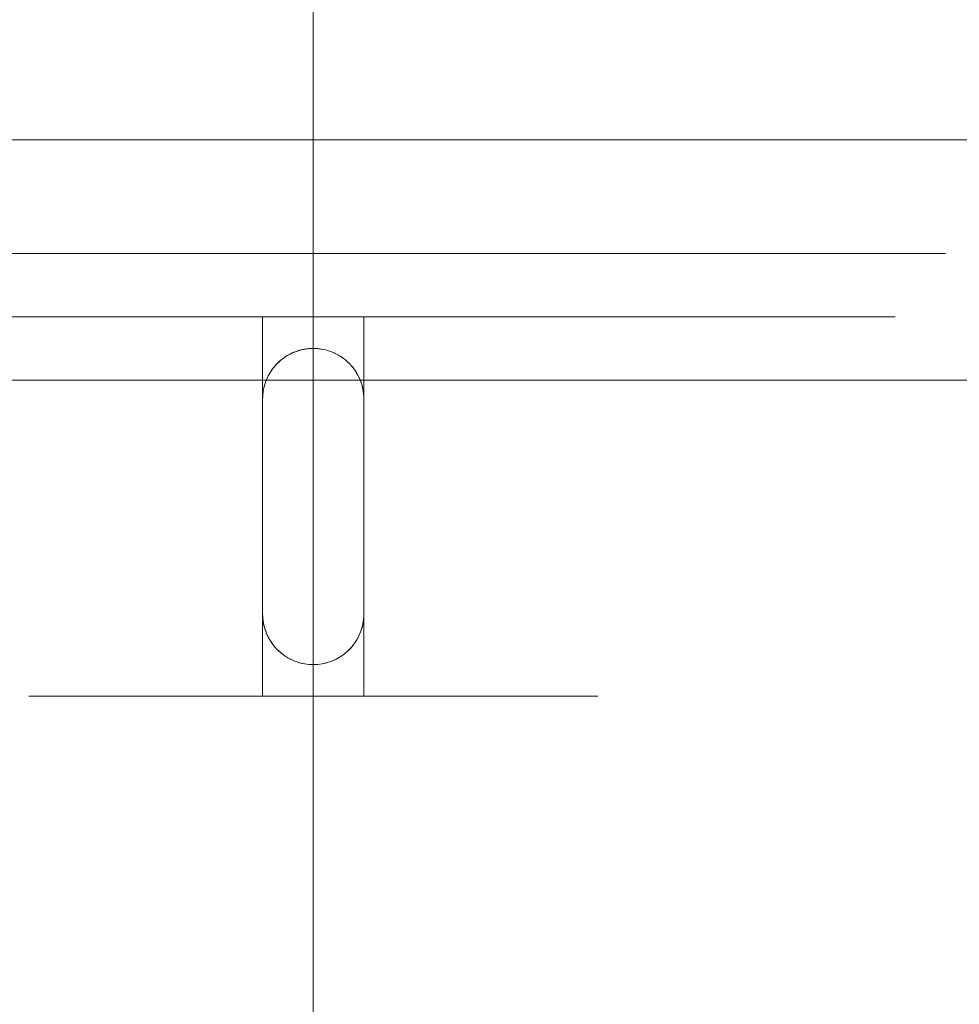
# Model space of a CAD drawing. Header units: millimetres. Extents: x -2233 to 61924, y -68080 to 6847.
# Tile 657 of 1056: x 26727 to 26801, y -17829 to -17752. Entities that reach past the tile are written whole.
import ezdxf

# ---------------------------------------------------------------- set-up
doc = ezdxf.new("R2010")
doc.units = ezdxf.units.MM
doc.layers.add('COTAS_P', color=1, linetype='Continuous', lineweight=0)
doc.layers.add('superior_C05', color=7, linetype='Continuous', lineweight=0)
doc.dimstyles.new('R19_100', dxfattribs={"dimtxt": 250, "dimasz": 150, "dimexe": 150, "dimexo": 80, "dimgap": 100, "dimtad": 1, "dimtih": 1, "dimtoh": 1, "dimdsep": 46, "dimcen": 0.09, "dimadec": 0, "dimazin": 0, "dimtfac": 1, "dimtdec": 4, "dimtofl": 0, "dimtmove": 0, "dimatfit": 3, "dimfxl": 1, "dimtolj": 1, "dimtzin": 0, "dimarcsym": 0})

# ---------------------------------------------------------------- blocks, each defined once
blk = doc.blocks.new('DIM_R28_34')
at = {"layer": 'COTAS_P'}
for p, q in [((24250.067, -17080), (24400.067, -17035)), ((26750.067, -17080), (26600.067, -17035)), ((24250.067, -17980), (24250.067, -17080)), ((24250.067, -17080), (26750.067, -17080)), ((24250.067, -17080), (24400.067, -17125)), ((26750.067, -17080), (26600.067, -17125)), ((26750.067, -17980), (26750.067, -17080))]:
    blk.add_line(p, q, dxfattribs=at)
blk.add_text('2500 P', height=250, dxfattribs=at).set_placement((25500.067, -16980))
blk = doc.blocks.new('DIM_R28_47')
at = {"layer": 'COTAS_P'}
for p, q in [((26095.067, -17655), (26050.067, -17805)), ((26795.067, -17655), (26095.067, -17655)), ((26095.067, -18305), (26095.067, -17655)), ((26095.067, -17655), (26140.067, -17805)), ((26095.067, -18305), (26050.067, -18155)), ((26095.067, -18305), (26140.067, -18155)), ((26795.067, -18305), (26095.067, -18305))]:
    blk.add_line(p, q, dxfattribs=at)
blk.add_text('650 P', height=250, rotation=90, dxfattribs=at).set_placement((25995.067, -17980))

msp = doc.modelspace()

# ---------------------------------------------------------------- linework, layer by layer
at = {"layer": 'superior_C05'}
for p, q in [((26660.067, -17761), (26840.067, -17761)), ((26728.049, -17770), (26726.061, -17770)), ((26728.373, -17770), (26726.155, -17770)), ((26730.091, -17770), (26728.049, -17770)), ((26730.646, -17770), (26728.373, -17770)), ((26732.184, -17770), (26730.091, -17770)), ((26732.966, -17770), (26730.646, -17770)), ((26734.321, -17770), (26732.184, -17770)), ((26735.33, -17770), (26732.966, -17770)), ((26736.497, -17770), (26734.321, -17770)), ((26737.73, -17770), (26735.33, -17770)), ((26738.707, -17770), (26736.497, -17770)), ((26740.16, -17770), (26737.73, -17770)), ((26740.945, -17770), (26738.707, -17770)), ((26742.615, -17770), (26740.16, -17770)), ((26743.206, -17770), (26740.945, -17770)), ((26745.089, -17770), (26742.615, -17770)), ((26745.483, -17770), (26743.206, -17770)), ((26747.575, -17770), (26745.089, -17770)), ((26747.773, -17770), (26745.483, -17770)), ((26750.067, -17770), (26747.575, -17770)), ((26750.067, -17770), (26747.773, -17770)), ((26750.067, -17770), (26752.56, -17770)), ((26752.362, -17770), (26750.067, -17770)), ((26754.652, -17770), (26752.362, -17770)), ((26752.56, -17770), (26755.046, -17770)), ((26756.929, -17770), (26754.652, -17770)), ((26755.046, -17770), (26757.52, -17770)), ((26759.19, -17770), (26756.929, -17770)), ((26757.52, -17770), (26759.975, -17770)), ((26761.428, -17770), (26759.19, -17770)), ((26759.975, -17770), (26762.405, -17770)), ((26763.638, -17770), (26761.428, -17770)), ((26762.405, -17770), (26764.805, -17770)), ((26765.814, -17770), (26763.638, -17770)), ((26764.805, -17770), (26767.168, -17770)), ((26767.951, -17770), (26765.814, -17770)), ((26767.168, -17770), (26769.489, -17770)), ((26770.043, -17770), (26767.951, -17770)), ((26769.489, -17770), (26771.762, -17770)), ((26772.086, -17770), (26770.043, -17770)), ((26771.762, -17770), (26773.98, -17770)), ((26774.074, -17770), (26772.086, -17770)), ((26773.98, -17770), (26776.139, -17770)), ((26776.003, -17770), (26774.074, -17770)), ((26777.867, -17770), (26776.003, -17770)), ((26776.139, -17770), (26778.233, -17770)), ((26779.661, -17770), (26777.867, -17770)), ((26778.233, -17770), (26780.258, -17770)), ((26781.383, -17770), (26779.661, -17770)), ((26780.258, -17770), (26782.207, -17770)), ((26783.026, -17770), (26781.383, -17770)), ((26782.207, -17770), (26784.076, -17770)), ((26784.587, -17770), (26783.026, -17770)), ((26784.076, -17770), (26785.861, -17770)), ((26786.063, -17770), (26784.587, -17770)), ((26785.861, -17770), (26787.557, -17770)), ((26787.449, -17770), (26786.063, -17770)), ((26788.742, -17770), (26787.449, -17770)), ((26787.557, -17770), (26789.159, -17770)), ((26789.939, -17770), (26788.742, -17770)), ((26789.159, -17770), (26790.664, -17770)), ((26791.037, -17770), (26789.939, -17770)), ((26790.664, -17770), (26792.069, -17770)), ((26792.033, -17770), (26791.037, -17770)), ((26792.925, -17770), (26792.033, -17770)), ((26792.069, -17770), (26793.369, -17770)), ((26793.71, -17770), (26792.925, -17770)), ((26793.369, -17770), (26794.561, -17770)), ((26794.387, -17770), (26793.71, -17770)), ((26794.953, -17770), (26794.387, -17770)), ((26794.561, -17770), (26795.643, -17770)), ((26795.408, -17770), (26794.953, -17770)), ((26795.75, -17770), (26795.408, -17770)), ((26795.643, -17770), (26796.611, -17770)), ((26795.979, -17770), (26795.75, -17770)), ((26796.093, -17770), (26795.979, -17770)), ((26796.611, -17770), (26797.464, -17770)), ((26797.464, -17770), (26798.199, -17770)), ((26798.199, -17770), (26798.814, -17770)), ((26798.814, -17770), (26799.308, -17770)), ((26799.308, -17770), (26799.679, -17770)), ((26799.679, -17770), (26799.928, -17770)), ((26799.928, -17770), (26800.052, -17770)), ((26728.068, -17775), (26726.081, -17775)), ((26727.63, -17775), (26727.574, -17775)), ((26727.742, -17775), (26727.63, -17775)), ((26727.909, -17775), (26727.742, -17775)), ((26728.132, -17775), (26727.909, -17775)), ((26730.109, -17775), (26728.068, -17775)), ((26728.408, -17775), (26728.132, -17775)), ((26728.739, -17775), (26728.408, -17775)), ((26729.123, -17775), (26728.739, -17775)), ((26729.559, -17775), (26729.123, -17775)), ((26730.045, -17775), (26729.559, -17775)), ((26730.582, -17775), (26730.045, -17775)), ((26732.199, -17775), (26730.109, -17775)), ((26731.167, -17775), (26730.582, -17775)), ((26731.799, -17775), (26731.167, -17775)), ((26732.476, -17775), (26731.799, -17775)), ((26734.335, -17775), (26732.199, -17775)), ((26733.197, -17775), (26732.476, -17775)), ((26733.96, -17775), (26733.197, -17775)), ((26734.764, -17775), (26733.96, -17775)), ((26736.509, -17775), (26734.335, -17775)), ((26735.605, -17775), (26734.764, -17775)), ((26736.482, -17775), (26735.605, -17775)), ((26737.393, -17775), (26736.482, -17775)), ((26738.717, -17775), (26736.509, -17775)), ((26738.335, -17775), (26737.393, -17775)), ((26737.584, -17775), (26737.567, -17775)), ((26737.631, -17775), (26737.584, -17775)), ((26737.709, -17775), (26737.631, -17775)), ((26737.705, -17775), (26737.813, -17775)), ((26737.817, -17775), (26737.709, -17775)), ((26737.813, -17775), (26737.951, -17775)), ((26737.956, -17775), (26737.817, -17775)), ((26737.951, -17775), (26738.119, -17775)), ((26738.125, -17775), (26737.956, -17775)), ((26738.119, -17775), (26738.317, -17775)), ((26738.324, -17775), (26738.125, -17775)), ((26738.317, -17775), (26738.544, -17775)), ((26738.552, -17775), (26738.324, -17775)), ((26739.307, -17775), (26738.335, -17775)), ((26738.544, -17775), (26738.799, -17775)), ((26738.809, -17775), (26738.552, -17775)), ((26740.953, -17775), (26738.717, -17775)), ((26738.799, -17775), (26739.083, -17775)), ((26739.093, -17775), (26738.809, -17775)), ((26739.083, -17775), (26739.394, -17775)), ((26739.405, -17775), (26739.093, -17775)), ((26740.305, -17775), (26739.307, -17775)), ((26739.394, -17775), (26739.731, -17775)), ((26739.743, -17775), (26739.405, -17775)), ((26739.731, -17775), (26740.094, -17775)), ((26740.107, -17775), (26739.743, -17775)), ((26740.094, -17775), (26740.482, -17775)), ((26740.496, -17775), (26740.107, -17775)), ((26741.328, -17775), (26740.305, -17775)), ((26740.482, -17775), (26740.893, -17775)), ((26740.908, -17775), (26740.496, -17775)), ((26740.893, -17775), (26741.328, -17775)), ((26741.343, -17775), (26740.908, -17775)), ((26743.212, -17775), (26740.953, -17775)), ((26742.372, -17775), (26741.328, -17775)), ((26741.328, -17775), (26741.784, -17775)), ((26741.8, -17775), (26741.343, -17775)), ((26741.784, -17775), (26742.26, -17775)), ((26742.278, -17775), (26741.8, -17775)), ((26742.26, -17775), (26742.756, -17775)), ((26742.774, -17775), (26742.278, -17775)), ((26743.435, -17775), (26742.372, -17775)), ((26742.756, -17775), (26743.27, -17775)), ((26743.289, -17775), (26742.774, -17775)), ((26745.487, -17775), (26743.212, -17775)), ((26743.27, -17775), (26743.801, -17775)), ((26743.821, -17775), (26743.289, -17775)), ((26744.515, -17775), (26743.435, -17775)), ((26743.801, -17775), (26744.348, -17775)), ((26744.368, -17775), (26743.821, -17775)), ((26744.348, -17775), (26744.909, -17775)), ((26744.929, -17775), (26744.368, -17775)), ((26745.609, -17775), (26744.515, -17775)), ((26744.909, -17775), (26745.482, -17775)), ((26745.503, -17775), (26744.929, -17775)), ((26745.482, -17775), (26746.067, -17775)), ((26747.775, -17775), (26745.487, -17775)), ((26746.089, -17775), (26745.503, -17775)), ((26746.714, -17775), (26745.609, -17775)), ((26754.067, -17775), (26746.067, -17775)), ((26746.067, -17775), (26746.067, -17805)), ((26746.684, -17775), (26746.089, -17775)), ((26747.288, -17775), (26746.684, -17775)), ((26747.827, -17775), (26746.714, -17775)), ((26747.898, -17775), (26747.288, -17775)), ((26750.067, -17775), (26747.775, -17775)), ((26748.946, -17775), (26747.827, -17775)), ((26748.514, -17775), (26747.898, -17775)), ((26749.134, -17775), (26748.514, -17775)), ((26750.067, -17775), (26748.946, -17775)), ((26749.756, -17775), (26749.134, -17775)), ((26750.379, -17775), (26749.756, -17775)), ((26750.067, -17775), (26752.36, -17775)), ((26751.189, -17775), (26750.067, -17775)), ((26751.001, -17775), (26750.379, -17775)), ((26751.621, -17775), (26751.001, -17775)), ((26752.308, -17775), (26751.189, -17775)), ((26752.237, -17775), (26751.621, -17775)), ((26752.847, -17775), (26752.237, -17775)), ((26753.421, -17775), (26752.308, -17775)), ((26752.36, -17775), (26754.648, -17775)), ((26753.451, -17775), (26752.847, -17775)), ((26754.526, -17775), (26753.421, -17775)), ((26754.046, -17775), (26753.451, -17775)), ((26754.632, -17775), (26754.046, -17775)), ((26754.067, -17775), (26754.652, -17775)), ((26754.067, -17775), (26754.067, -17805)), ((26755.62, -17775), (26754.526, -17775)), ((26755.206, -17775), (26754.632, -17775)), ((26754.648, -17775), (26756.923, -17775)), ((26754.652, -17775), (26755.226, -17775)), ((26755.767, -17775), (26755.206, -17775)), ((26755.226, -17775), (26755.787, -17775)), ((26756.699, -17775), (26755.62, -17775)), ((26756.314, -17775), (26755.767, -17775)), ((26755.787, -17775), (26756.334, -17775)), ((26756.846, -17775), (26756.314, -17775)), ((26756.334, -17775), (26756.865, -17775)), ((26757.763, -17775), (26756.699, -17775)), ((26757.361, -17775), (26756.846, -17775)), ((26756.865, -17775), (26757.379, -17775)), ((26756.923, -17775), (26759.182, -17775)), ((26757.857, -17775), (26757.361, -17775)), ((26757.379, -17775), (26757.875, -17775)), ((26758.807, -17775), (26757.763, -17775)), ((26758.335, -17775), (26757.857, -17775)), ((26757.875, -17775), (26758.351, -17775)), ((26758.792, -17775), (26758.335, -17775)), ((26758.351, -17775), (26758.807, -17775)), ((26759.227, -17775), (26758.792, -17775)), ((26759.83, -17775), (26758.807, -17775)), ((26758.807, -17775), (26759.242, -17775)), ((26759.182, -17775), (26761.418, -17775)), ((26759.639, -17775), (26759.227, -17775)), ((26759.242, -17775), (26759.653, -17775)), ((26760.028, -17775), (26759.639, -17775)), ((26759.653, -17775), (26760.041, -17775)), ((26760.828, -17775), (26759.83, -17775)), ((26760.392, -17775), (26760.028, -17775)), ((26760.041, -17775), (26760.404, -17775)), ((26760.73, -17775), (26760.392, -17775)), ((26760.404, -17775), (26760.741, -17775)), ((26761.042, -17775), (26760.73, -17775)), ((26760.741, -17775), (26761.052, -17775)), ((26761.8, -17775), (26760.828, -17775)), ((26761.326, -17775), (26761.042, -17775)), ((26761.052, -17775), (26761.336, -17775)), ((26761.583, -17775), (26761.326, -17775)), ((26761.336, -17775), (26761.591, -17775)), ((26761.418, -17775), (26763.626, -17775)), ((26761.811, -17775), (26761.583, -17775)), ((26761.591, -17775), (26761.818, -17775)), ((26762.742, -17775), (26761.8, -17775)), ((26762.009, -17775), (26761.811, -17775)), ((26761.818, -17775), (26762.016, -17775)), ((26762.179, -17775), (26762.009, -17775)), ((26762.016, -17775), (26762.184, -17775)), ((26762.318, -17775), (26762.179, -17775)), ((26762.426, -17775), (26762.318, -17775)), ((26762.504, -17775), (26762.426, -17775)), ((26762.43, -17775), (26762.507, -17775)), ((26762.551, -17775), (26762.504, -17775)), ((26762.507, -17775), (26762.553, -17775)), ((26762.567, -17775), (26762.551, -17775)), ((26763.653, -17775), (26762.742, -17775)), ((26763.626, -17775), (26765.8, -17775)), ((26764.53, -17775), (26763.653, -17775)), ((26765.371, -17775), (26764.53, -17775)), ((26766.174, -17775), (26765.371, -17775)), ((26765.8, -17775), (26767.935, -17775)), ((26766.938, -17775), (26766.174, -17775)), ((26767.659, -17775), (26766.938, -17775)), ((26768.336, -17775), (26767.659, -17775)), ((26767.935, -17775), (26770.026, -17775)), ((26768.968, -17775), (26768.336, -17775)), ((26769.553, -17775), (26768.968, -17775)), ((26770.09, -17775), (26769.553, -17775)), ((26770.026, -17775), (26772.067, -17775)), ((26770.576, -17775), (26770.09, -17775)), ((26771.012, -17775), (26770.576, -17775)), ((26771.396, -17775), (26771.012, -17775)), ((26771.727, -17775), (26771.396, -17775)), ((26772.003, -17775), (26771.727, -17775)), ((26772.226, -17775), (26772.003, -17775)), ((26772.067, -17775), (26774.054, -17775)), ((26772.393, -17775), (26772.226, -17775)), ((26772.505, -17775), (26772.393, -17775)), ((26772.56, -17775), (26772.505, -17775)), ((26774.054, -17775), (26775.98, -17775)), ((26775.98, -17775), (26777.842, -17775)), ((26777.842, -17775), (26779.636, -17775)), ((26779.636, -17775), (26781.355, -17775)), ((26781.355, -17775), (26782.997, -17775)), ((26782.997, -17775), (26784.557, -17775)), ((26784.557, -17775), (26786.032, -17775)), ((26786.032, -17775), (26787.417, -17775)), ((26787.417, -17775), (26788.709, -17775)), ((26788.709, -17775), (26789.905, -17775)), ((26789.905, -17775), (26791.002, -17775)), ((26791.002, -17775), (26791.997, -17775)), ((26791.997, -17775), (26792.888, -17775)), ((26792.888, -17775), (26793.672, -17775)), ((26793.672, -17775), (26794.348, -17775)), ((26794.348, -17775), (26794.914, -17775)), ((26794.914, -17775), (26795.369, -17775)), ((26795.369, -17775), (26795.71, -17775)), ((26795.71, -17775), (26795.939, -17775)), ((26795.939, -17775), (26796.053, -17775)), ((26749.377, -17777.56), (26749.211, -17777.593)), ((26749.481, -17777.543), (26749.287, -17777.577)), ((26749.546, -17777.534), (26749.377, -17777.56)), ((26749.675, -17777.519), (26749.481, -17777.543)), ((26749.718, -17777.515), (26749.546, -17777.534)), ((26749.871, -17777.505), (26749.675, -17777.519)), ((26749.892, -17777.504), (26749.718, -17777.515)), ((26750.067, -17777.5), (26749.871, -17777.505)), ((26750.067, -17777.5), (26749.892, -17777.504)), ((26750.067, -17777.5), (26750.152, -17777.501)), ((26750.067, -17777.5), (26750.264, -17777.505)), ((26750.237, -17777.504), (26750.152, -17777.501)), ((26750.399, -17777.514), (26750.237, -17777.504)), ((26750.46, -17777.519), (26750.264, -17777.505)), ((26750.56, -17777.53), (26750.399, -17777.514)), ((26750.654, -17777.543), (26750.46, -17777.519)), ((26750.718, -17777.553), (26750.56, -17777.53)), ((26750.848, -17777.577), (26750.654, -17777.543)), ((26750.874, -17777.582), (26750.718, -17777.553)), ((26747.64, -17778.321), (26747.525, -17778.412)), ((26747.685, -17778.287), (26747.53, -17778.408)), ((26747.76, -17778.232), (26747.64, -17778.321)), ((26747.845, -17778.174), (26747.685, -17778.287)), ((26747.885, -17778.148), (26747.76, -17778.232)), ((26748.011, -17778.069), (26747.845, -17778.174)), ((26748.015, -17778.066), (26747.885, -17778.148)), ((26748.182, -17777.972), (26748.011, -17778.069)), ((26748.15, -17777.989), (26748.015, -17778.066)), ((26748.289, -17777.917), (26748.15, -17777.989)), ((26748.357, -17777.884), (26748.182, -17777.972)), ((26748.433, -17777.849), (26748.289, -17777.917)), ((26748.537, -17777.804), (26748.357, -17777.884)), ((26748.581, -17777.786), (26748.433, -17777.849)), ((26748.72, -17777.734), (26748.537, -17777.804)), ((26748.733, -17777.729), (26748.581, -17777.786)), ((26748.906, -17777.672), (26748.72, -17777.734)), ((26748.889, -17777.678), (26748.733, -17777.729)), ((26749.049, -17777.632), (26748.889, -17777.678)), ((26749.096, -17777.62), (26748.906, -17777.672)), ((26749.211, -17777.593), (26749.049, -17777.632)), ((26749.287, -17777.577), (26749.096, -17777.62)), ((26751.039, -17777.62), (26750.848, -17777.577)), ((26751.044, -17777.621), (26750.874, -17777.582)), ((26751.229, -17777.672), (26751.044, -17777.621)), ((26751.409, -17777.732), (26751.229, -17777.672)), ((26751.415, -17777.734), (26751.229, -17777.672)), ((26751.584, -17777.799), (26751.409, -17777.732)), ((26751.598, -17777.804), (26751.415, -17777.734)), ((26751.753, -17777.873), (26751.584, -17777.799)), ((26751.778, -17777.884), (26751.598, -17777.804)), ((26751.917, -17777.953), (26751.753, -17777.873)), ((26751.953, -17777.972), (26751.778, -17777.884)), ((26752.075, -17778.04), (26751.917, -17777.953)), ((26752.124, -17778.069), (26751.953, -17777.972)), ((26752.226, -17778.132), (26752.075, -17778.04)), ((26752.29, -17778.174), (26752.124, -17778.069)), ((26752.37, -17778.229), (26752.226, -17778.132)), ((26752.45, -17778.287), (26752.29, -17778.174)), ((26752.508, -17778.331), (26752.37, -17778.229)), ((26752.605, -17778.408), (26752.45, -17778.287)), ((26752.639, -17778.436), (26752.508, -17778.331)), ((26746.855, -17779.117), (26746.742, -17779.278)), ((26746.858, -17779.113), (26746.78, -17779.221)), ((26746.975, -17778.962), (26746.855, -17779.117)), ((26746.939, -17779.007), (26746.858, -17779.113)), ((26747.026, -17778.903), (26746.939, -17779.007)), ((26747.104, -17778.814), (26746.975, -17778.962)), ((26747.116, -17778.8), (26747.026, -17778.903)), ((26747.239, -17778.672), (26747.104, -17778.814)), ((26747.211, -17778.7), (26747.116, -17778.8)), ((26747.31, -17778.602), (26747.211, -17778.7)), ((26747.381, -17778.536), (26747.239, -17778.672)), ((26747.415, -17778.506), (26747.31, -17778.602)), ((26747.53, -17778.408), (26747.381, -17778.536)), ((26747.525, -17778.412), (26747.415, -17778.506)), ((26752.754, -17778.536), (26752.605, -17778.408)), ((26752.776, -17778.556), (26752.639, -17778.436)), ((26752.896, -17778.672), (26752.754, -17778.536)), ((26752.919, -17778.695), (26752.776, -17778.556)), ((26753.031, -17778.814), (26752.896, -17778.672)), ((26753.054, -17778.839), (26752.919, -17778.695)), ((26753.16, -17778.962), (26753.031, -17778.814)), ((26753.179, -17778.986), (26753.054, -17778.839)), ((26753.28, -17779.117), (26753.16, -17778.962)), ((26753.296, -17779.138), (26753.179, -17778.986)), ((26753.393, -17779.278), (26753.28, -17779.117)), ((26746.401, -17779.9), (26746.352, -17780.018)), ((26746.452, -17779.79), (26746.372, -17779.969)), ((26746.454, -17779.784), (26746.401, -17779.9)), ((26746.54, -17779.614), (26746.452, -17779.79)), ((26746.511, -17779.669), (26746.454, -17779.784)), ((26746.572, -17779.555), (26746.511, -17779.669)), ((26746.637, -17779.444), (26746.54, -17779.614)), ((26746.637, -17779.442), (26746.572, -17779.555)), ((26746.742, -17779.278), (26746.637, -17779.444)), ((26746.707, -17779.331), (26746.637, -17779.442)), ((26746.78, -17779.221), (26746.707, -17779.331)), ((26753.404, -17779.293), (26753.296, -17779.138)), ((26753.498, -17779.444), (26753.393, -17779.278)), ((26753.503, -17779.452), (26753.404, -17779.293)), ((26753.595, -17779.614), (26753.498, -17779.444)), ((26753.594, -17779.613), (26753.503, -17779.452)), ((26753.677, -17779.777), (26753.594, -17779.613)), ((26753.683, -17779.79), (26753.595, -17779.614)), ((26753.752, -17779.943), (26753.677, -17779.777)), ((26753.763, -17779.969), (26753.683, -17779.79)), ((24250.067, -17780), (26750.067, -17780)), ((26728.068, -17780), (26726.081, -17780)), ((26727.63, -17780), (26727.574, -17780)), ((26727.742, -17780), (26727.63, -17780)), ((26727.909, -17780), (26727.742, -17780)), ((26728.132, -17780), (26727.909, -17780)), ((26730.109, -17780), (26728.068, -17780)), ((26728.408, -17780), (26728.132, -17780)), ((26728.739, -17780), (26728.408, -17780)), ((26729.123, -17780), (26728.739, -17780)), ((26729.559, -17780), (26729.123, -17780)), ((26730.045, -17780), (26729.559, -17780)), ((26730.582, -17780), (26730.045, -17780)), ((26732.199, -17780), (26730.109, -17780)), ((26731.167, -17780), (26730.582, -17780)), ((26731.799, -17780), (26731.167, -17780)), ((26732.476, -17780), (26731.799, -17780)), ((26734.335, -17780), (26732.199, -17780)), ((26733.197, -17780), (26732.476, -17780)), ((26733.96, -17780), (26733.197, -17780)), ((26734.764, -17780), (26733.96, -17780)), ((26736.509, -17780), (26734.335, -17780)), ((26735.605, -17780), (26734.764, -17780)), ((26736.482, -17780), (26735.605, -17780)), ((26737.393, -17780), (26736.482, -17780)), ((26738.717, -17780), (26736.509, -17780)), ((26738.335, -17780), (26737.393, -17780)), ((26739.307, -17780), (26738.335, -17780)), ((26740.953, -17780), (26738.717, -17780)), ((26740.305, -17780), (26739.307, -17780)), ((26741.328, -17780), (26740.305, -17780)), ((26743.212, -17780), (26740.953, -17780)), ((26742.372, -17780), (26741.328, -17780)), ((26743.435, -17780), (26742.372, -17780)), ((26745.487, -17780), (26743.212, -17780)), ((26744.515, -17780), (26743.435, -17780)), ((26745.609, -17780), (26744.515, -17780)), ((26747.775, -17780), (26745.487, -17780)), ((26746.714, -17780), (26745.609, -17780)), ((26746.166, -17780.616), (26746.141, -17780.738)), ((26746.187, -17780.528), (26746.144, -17780.72)), ((26746.196, -17780.495), (26746.166, -17780.616)), ((26746.24, -17780.339), (26746.187, -17780.528)), ((26746.229, -17780.375), (26746.196, -17780.495)), ((26746.266, -17780.255), (26746.229, -17780.375)), ((26746.301, -17780.152), (26746.24, -17780.339)), ((26746.307, -17780.136), (26746.266, -17780.255)), ((26746.372, -17779.969), (26746.301, -17780.152)), ((26746.352, -17780.018), (26746.307, -17780.136)), ((26747.827, -17780), (26746.714, -17780)), ((26750.067, -17780), (26747.775, -17780)), ((26748.946, -17780), (26747.827, -17780)), ((26750.067, -17780), (26748.946, -17780)), ((26750.067, -17780), (26752.36, -17780)), ((26751.189, -17780), (26750.067, -17780)), ((26750.067, -17780), (26752.709, -17780)), ((26750.067, -17780), (26752.56, -17780)), ((26752.308, -17780), (26751.189, -17780)), ((26753.421, -17780), (26752.308, -17780)), ((26752.36, -17780), (26754.648, -17780)), ((26755.046, -17780), (26752.56, -17780)), ((26755.345, -17780), (26752.709, -17780)), ((26754.526, -17780), (26753.421, -17780)), ((26753.819, -17780.111), (26753.752, -17779.943)), ((26753.834, -17780.152), (26753.763, -17779.969)), ((26753.877, -17780.281), (26753.819, -17780.111)), ((26753.895, -17780.339), (26753.834, -17780.152)), ((26753.928, -17780.452), (26753.877, -17780.281)), ((26753.948, -17780.528), (26753.895, -17780.339)), ((26753.971, -17780.625), (26753.928, -17780.452)), ((26753.991, -17780.72), (26753.948, -17780.528)), ((26754.005, -17780.798), (26753.971, -17780.625)), ((26755.62, -17780), (26754.526, -17780)), ((26754.648, -17780), (26756.923, -17780)), ((26757.52, -17780), (26755.046, -17780)), ((26757.967, -17780), (26755.345, -17780)), ((26756.699, -17780), (26755.62, -17780)), ((26757.763, -17780), (26756.699, -17780)), ((26756.923, -17780), (26759.182, -17780)), ((26759.975, -17780), (26757.52, -17780)), ((26758.807, -17780), (26757.763, -17780)), ((26760.569, -17780), (26757.967, -17780)), ((26759.83, -17780), (26758.807, -17780)), ((26759.182, -17780), (26761.418, -17780)), ((26760.828, -17780), (26759.83, -17780)), ((26762.405, -17780), (26759.975, -17780)), ((26763.146, -17780), (26760.569, -17780)), ((26761.8, -17780), (26760.828, -17780)), ((26761.418, -17780), (26763.626, -17780)), ((26762.742, -17780), (26761.8, -17780)), ((26764.805, -17780), (26762.405, -17780)), ((26763.653, -17780), (26762.742, -17780)), ((26765.69, -17780), (26763.146, -17780)), ((26763.626, -17780), (26765.8, -17780)), ((26764.53, -17780), (26763.653, -17780)), ((26765.371, -17780), (26764.53, -17780)), ((26767.168, -17780), (26764.805, -17780)), ((26766.174, -17780), (26765.371, -17780)), ((26768.195, -17780), (26765.69, -17780)), ((26765.8, -17780), (26767.935, -17780)), ((26766.938, -17780), (26766.174, -17780)), ((26767.659, -17780), (26766.938, -17780)), ((26769.489, -17780), (26767.168, -17780)), ((26768.336, -17780), (26767.659, -17780)), ((26767.935, -17780), (26770.026, -17780)), ((26770.655, -17780), (26768.195, -17780)), ((26768.968, -17780), (26768.336, -17780)), ((26769.553, -17780), (26768.968, -17780)), ((26771.762, -17780), (26769.489, -17780)), ((26770.09, -17780), (26769.553, -17780)), ((26770.026, -17780), (26772.067, -17780)), ((26770.576, -17780), (26770.09, -17780)), ((26771.012, -17780), (26770.576, -17780)), ((26773.063, -17780), (26770.655, -17780)), ((26771.396, -17780), (26771.012, -17780)), ((26771.727, -17780), (26771.396, -17780)), ((26772.003, -17780), (26771.727, -17780)), ((26773.98, -17780), (26771.762, -17780)), ((26772.226, -17780), (26772.003, -17780)), ((26772.067, -17780), (26774.054, -17780)), ((26772.393, -17780), (26772.226, -17780)), ((26772.505, -17780), (26772.393, -17780)), ((26772.56, -17780), (26772.505, -17780)), ((26775.415, -17780), (26773.063, -17780)), ((26776.139, -17780), (26773.98, -17780)), ((26774.054, -17780), (26775.98, -17780)), ((26777.704, -17780), (26775.415, -17780)), ((26775.98, -17780), (26777.842, -17780)), ((26778.233, -17780), (26776.139, -17780)), ((26779.923, -17780), (26777.704, -17780)), ((26777.842, -17780), (26779.636, -17780)), ((26780.258, -17780), (26778.233, -17780)), ((26779.636, -17780), (26781.355, -17780)), ((26782.069, -17780), (26779.923, -17780)), ((26782.207, -17780), (26780.258, -17780)), ((26781.355, -17780), (26782.997, -17780)), ((26784.135, -17780), (26782.069, -17780)), ((26784.076, -17780), (26782.207, -17780)), ((26782.997, -17780), (26784.557, -17780)), ((26785.861, -17780), (26784.076, -17780)), ((26786.117, -17780), (26784.135, -17780)), ((26784.557, -17780), (26786.032, -17780)), ((26787.557, -17780), (26785.861, -17780)), ((26786.032, -17780), (26787.417, -17780)), ((26788.008, -17780), (26786.117, -17780)), ((26787.417, -17780), (26788.709, -17780)), ((26789.159, -17780), (26787.557, -17780)), ((26789.806, -17780), (26788.008, -17780)), ((26788.709, -17780), (26789.905, -17780)), ((26790.664, -17780), (26789.159, -17780)), ((26791.505, -17780), (26789.806, -17780)), ((26789.905, -17780), (26791.002, -17780)), ((26792.069, -17780), (26790.664, -17780)), ((26791.002, -17780), (26791.997, -17780)), ((26793.1, -17780), (26791.505, -17780)), ((26791.997, -17780), (26792.888, -17780)), ((26793.369, -17780), (26792.069, -17780)), ((26792.888, -17780), (26793.672, -17780)), ((26794.589, -17780), (26793.1, -17780)), ((26794.561, -17780), (26793.369, -17780)), ((26793.672, -17780), (26794.348, -17780)), ((26794.348, -17780), (26794.914, -17780)), ((26795.643, -17780), (26794.561, -17780)), ((26795.967, -17780), (26794.589, -17780)), ((26794.914, -17780), (26795.369, -17780)), ((26795.369, -17780), (26795.71, -17780)), ((26796.611, -17780), (26795.643, -17780)), ((26795.71, -17780), (26795.939, -17780)), ((26795.939, -17780), (26796.053, -17780)), ((26797.231, -17780), (26795.967, -17780)), ((26797.464, -17780), (26796.611, -17780)), ((26798.377, -17780), (26797.231, -17780)), ((26798.199, -17780), (26797.464, -17780)), ((26798.814, -17780), (26798.199, -17780)), ((26799.404, -17780), (26798.377, -17780)), ((26799.308, -17780), (26798.814, -17780)), ((26799.679, -17780), (26799.308, -17780)), ((26800.308, -17780), (26799.404, -17780)), ((26799.928, -17780), (26799.679, -17780)), ((26800.052, -17780), (26799.928, -17780)), ((26801.087, -17780), (26800.308, -17780)), ((26801.739, -17780), (26801.087, -17780)), ((26746.072, -17781.304), (26746.067, -17781.5)), ((26746.067, -17781.5), (26746.068, -17781.426)), ((26746.07, -17781.352), (26746.068, -17781.426)), ((26746.077, -17781.228), (26746.07, -17781.352)), ((26746.087, -17781.108), (26746.072, -17781.304)), ((26746.087, -17781.105), (26746.077, -17781.228)), ((26746.111, -17780.913), (26746.087, -17781.108)), ((26746.101, -17780.982), (26746.087, -17781.105)), ((26746.119, -17780.86), (26746.101, -17780.982)), ((26746.144, -17780.72), (26746.111, -17780.913)), ((26746.141, -17780.738), (26746.119, -17780.86)), ((26754.024, -17780.913), (26753.991, -17780.72)), ((26754.033, -17780.973), (26754.005, -17780.798)), ((26754.048, -17781.108), (26754.024, -17780.913)), ((26754.052, -17781.148), (26754.033, -17780.973)), ((26754.063, -17781.304), (26754.048, -17781.108)), ((26754.064, -17781.324), (26754.052, -17781.148)), ((26754.067, -17781.5), (26754.063, -17781.304)), ((26754.067, -17781.5), (26754.064, -17781.324)), ((26746.067, -17798.5), (26746.067, -17781.5)), ((26754.067, -17781.5), (26754.067, -17798.5)), ((26746.067, -17798.5), (26746.071, -17798.676)), ((26746.067, -17798.5), (26746.072, -17798.699)), ((26754.063, -17798.699), (26754.067, -17798.5)), ((26754.063, -17798.69), (26754.066, -17798.595)), ((26754.067, -17798.5), (26754.066, -17798.595)), ((26746.071, -17798.676), (26746.083, -17798.852)), ((26746.072, -17798.699), (26746.087, -17798.898)), ((26746.083, -17798.852), (26746.102, -17799.028)), ((26746.087, -17798.898), (26746.112, -17799.096)), ((26746.102, -17799.028), (26746.13, -17799.202)), ((26746.112, -17799.096), (26746.147, -17799.293)), ((26746.13, -17799.202), (26746.165, -17799.376)), ((26746.147, -17799.293), (26746.191, -17799.487)), ((26746.165, -17799.376), (26746.208, -17799.549)), ((26753.944, -17799.487), (26753.988, -17799.293)), ((26753.955, -17799.44), (26753.983, -17799.316)), ((26753.983, -17799.316), (26754.007, -17799.192)), ((26753.988, -17799.293), (26754.023, -17799.096)), ((26754.007, -17799.192), (26754.027, -17799.067)), ((26754.023, -17799.096), (26754.048, -17798.898)), ((26754.027, -17799.067), (26754.043, -17798.941)), ((26754.043, -17798.941), (26754.055, -17798.816)), ((26754.048, -17798.898), (26754.063, -17798.699)), ((26754.055, -17798.816), (26754.063, -17798.69)), ((26746.191, -17799.487), (26746.245, -17799.679)), ((26746.208, -17799.549), (26746.258, -17799.721)), ((26746.245, -17799.679), (26746.309, -17799.868)), ((26746.258, -17799.721), (26746.317, -17799.891)), ((26746.309, -17799.868), (26746.382, -17800.054)), ((26746.317, -17799.891), (26746.384, -17800.059)), ((26746.382, -17800.054), (26746.464, -17800.236)), ((26746.384, -17800.059), (26746.459, -17800.225)), ((26753.671, -17800.236), (26753.753, -17800.054)), ((26753.703, -17800.168), (26753.755, -17800.049)), ((26753.753, -17800.054), (26753.826, -17799.868)), ((26753.755, -17800.049), (26753.804, -17799.929)), ((26753.804, -17799.929), (26753.848, -17799.808)), ((26753.826, -17799.868), (26753.89, -17799.679)), ((26753.848, -17799.808), (26753.888, -17799.686)), ((26753.888, -17799.686), (26753.924, -17799.563)), ((26753.89, -17799.679), (26753.944, -17799.487)), ((26753.924, -17799.563), (26753.955, -17799.44)), ((26746.459, -17800.225), (26746.542, -17800.389)), ((26746.464, -17800.236), (26746.555, -17800.413)), ((26746.542, -17800.389), (26746.633, -17800.55)), ((26746.555, -17800.413), (26746.654, -17800.586)), ((26746.633, -17800.55), (26746.733, -17800.709)), ((26746.654, -17800.586), (26746.763, -17800.753)), ((26746.733, -17800.709), (26746.841, -17800.864)), ((26746.763, -17800.753), (26746.879, -17800.915)), ((26746.841, -17800.864), (26746.958, -17801.016)), ((26746.879, -17800.915), (26747.003, -17801.071)), ((26753.132, -17801.071), (26753.256, -17800.915)), ((26753.218, -17800.965), (26753.3, -17800.856)), ((26753.256, -17800.915), (26753.372, -17800.753)), ((26753.3, -17800.856), (26753.378, -17800.745)), ((26753.372, -17800.753), (26753.481, -17800.586)), ((26753.378, -17800.745), (26753.452, -17800.633)), ((26753.452, -17800.633), (26753.521, -17800.519)), ((26753.481, -17800.586), (26753.58, -17800.413)), ((26753.521, -17800.519), (26753.586, -17800.403)), ((26753.58, -17800.413), (26753.671, -17800.236)), ((26753.586, -17800.403), (26753.646, -17800.286)), ((26753.646, -17800.286), (26753.703, -17800.168)), ((26746.958, -17801.016), (26747.084, -17801.164)), ((26747.003, -17801.071), (26747.135, -17801.221)), ((26747.084, -17801.164), (26747.218, -17801.308)), ((26747.135, -17801.221), (26747.275, -17801.363)), ((26747.218, -17801.308), (26747.363, -17801.447)), ((26747.275, -17801.363), (26747.421, -17801.499)), ((26747.363, -17801.447), (26747.5, -17801.568)), ((26747.421, -17801.499), (26747.574, -17801.627)), ((26747.5, -17801.568), (26747.631, -17801.672)), ((26747.574, -17801.627), (26747.733, -17801.748)), ((26747.631, -17801.672), (26747.767, -17801.773)), ((26752.394, -17801.754), (26752.514, -17801.665)), ((26752.402, -17801.748), (26752.561, -17801.627)), ((26752.514, -17801.665), (26752.628, -17801.573)), ((26752.561, -17801.627), (26752.714, -17801.499)), ((26752.628, -17801.573), (26752.738, -17801.478)), ((26752.714, -17801.499), (26752.86, -17801.363)), ((26752.738, -17801.478), (26752.844, -17801.38)), ((26752.844, -17801.38), (26752.944, -17801.279)), ((26752.86, -17801.363), (26753, -17801.221)), ((26752.944, -17801.279), (26753.04, -17801.177)), ((26753, -17801.221), (26753.132, -17801.071)), ((26753.04, -17801.177), (26753.131, -17801.072)), ((26753.131, -17801.072), (26753.218, -17800.965)), ((26747.733, -17801.748), (26747.897, -17801.86)), ((26747.767, -17801.773), (26747.91, -17801.868)), ((26747.897, -17801.86), (26748.067, -17801.964)), ((26747.91, -17801.868), (26748.059, -17801.959)), ((26748.059, -17801.959), (26748.214, -17802.045)), ((26748.067, -17801.964), (26748.243, -17802.059)), ((26748.214, -17802.045), (26748.376, -17802.125)), ((26748.243, -17802.059), (26748.422, -17802.146)), ((26748.376, -17802.125), (26748.543, -17802.198)), ((26748.422, -17802.146), (26748.606, -17802.223)), ((26748.543, -17802.198), (26748.716, -17802.265)), ((26748.606, -17802.223), (26748.794, -17802.292)), ((26748.716, -17802.265), (26748.896, -17802.325)), ((26748.794, -17802.292), (26748.984, -17802.35)), ((26748.896, -17802.325), (26749.081, -17802.376)), ((26748.984, -17802.35), (26749.177, -17802.4)), ((26749.081, -17802.376), (26749.251, -17802.416)), ((26749.177, -17802.4), (26749.373, -17802.439)), ((26749.251, -17802.416), (26749.407, -17802.445)), ((26749.373, -17802.439), (26749.57, -17802.469)), ((26749.407, -17802.445), (26749.565, -17802.468)), ((26749.565, -17802.468), (26749.724, -17802.485)), ((26749.57, -17802.469), (26749.769, -17802.489)), ((26749.724, -17802.485), (26749.885, -17802.496)), ((26749.769, -17802.489), (26749.968, -17802.499)), ((26750.167, -17802.499), (26750.366, -17802.489)), ((26750.244, -17802.496), (26750.419, -17802.485)), ((26750.366, -17802.489), (26750.565, -17802.469)), ((26750.419, -17802.485), (26750.592, -17802.465)), ((26750.565, -17802.469), (26750.762, -17802.439)), ((26750.592, -17802.465), (26750.764, -17802.439)), ((26750.762, -17802.439), (26750.958, -17802.4)), ((26750.764, -17802.439), (26750.932, -17802.405)), ((26750.932, -17802.405), (26751.098, -17802.365)), ((26750.958, -17802.4), (26751.151, -17802.35)), ((26751.098, -17802.365), (26751.26, -17802.318)), ((26751.151, -17802.35), (26751.341, -17802.292)), ((26751.26, -17802.318), (26751.418, -17802.265)), ((26751.341, -17802.292), (26751.529, -17802.223)), ((26751.418, -17802.265), (26751.573, -17802.206)), ((26751.529, -17802.223), (26751.713, -17802.146)), ((26751.573, -17802.206), (26751.722, -17802.142)), ((26751.713, -17802.146), (26751.892, -17802.059)), ((26751.722, -17802.142), (26751.867, -17802.072)), ((26751.867, -17802.072), (26752.006, -17801.999)), ((26751.892, -17802.059), (26752.067, -17801.964)), ((26752.006, -17801.999), (26752.14, -17801.921)), ((26752.067, -17801.964), (26752.238, -17801.86)), ((26752.14, -17801.921), (26752.27, -17801.839)), ((26752.238, -17801.86), (26752.402, -17801.748)), ((26752.27, -17801.839), (26752.394, -17801.754)), ((26749.885, -17802.496), (26749.976, -17802.499)), ((26749.968, -17802.499), (26750.167, -17802.499)), ((26750.067, -17802.5), (26749.976, -17802.499)), ((26750.067, -17802.5), (26750.244, -17802.496)), ((26727.63, -17805), (26727.574, -17805)), ((26727.742, -17805), (26727.63, -17805)), ((26727.909, -17805), (26727.742, -17805)), ((26728.132, -17805), (26727.909, -17805)), ((26728.408, -17805), (26728.132, -17805)), ((26728.739, -17805), (26728.408, -17805)), ((26729.123, -17805), (26728.739, -17805)), ((26729.559, -17805), (26729.123, -17805)), ((26730.045, -17805), (26729.559, -17805)), ((26730.582, -17805), (26730.045, -17805)), ((26731.167, -17805), (26730.582, -17805)), ((26731.799, -17805), (26731.167, -17805)), ((26732.476, -17805), (26731.799, -17805)), ((26733.197, -17805), (26732.476, -17805)), ((26733.96, -17805), (26733.197, -17805)), ((26734.764, -17805), (26733.96, -17805)), ((26735.605, -17805), (26734.764, -17805)), ((26736.482, -17805), (26735.605, -17805)), ((26737.393, -17805), (26736.482, -17805)), ((26738.335, -17805), (26737.393, -17805)), ((26737.584, -17805), (26737.567, -17805)), ((26737.631, -17805), (26737.584, -17805)), ((26737.709, -17805), (26737.631, -17805)), ((26737.705, -17805), (26737.813, -17805)), ((26737.817, -17805), (26737.709, -17805)), ((26737.813, -17805), (26737.951, -17805)), ((26737.956, -17805), (26737.817, -17805)), ((26737.951, -17805), (26738.119, -17805)), ((26738.125, -17805), (26737.956, -17805)), ((26738.119, -17805), (26738.317, -17805)), ((26738.324, -17805), (26738.125, -17805)), ((26738.317, -17805), (26738.544, -17805)), ((26738.552, -17805), (26738.324, -17805)), ((26739.307, -17805), (26738.335, -17805)), ((26738.544, -17805), (26738.799, -17805)), ((26738.809, -17805), (26738.552, -17805)), ((26738.799, -17805), (26739.083, -17805)), ((26739.093, -17805), (26738.809, -17805)), ((26739.083, -17805), (26739.394, -17805)), ((26739.405, -17805), (26739.093, -17805)), ((26740.305, -17805), (26739.307, -17805)), ((26739.394, -17805), (26739.731, -17805)), ((26739.743, -17805), (26739.405, -17805)), ((26739.731, -17805), (26740.094, -17805)), ((26740.107, -17805), (26739.743, -17805)), ((26740.094, -17805), (26740.482, -17805)), ((26740.496, -17805), (26740.107, -17805)), ((26741.328, -17805), (26740.305, -17805)), ((26740.482, -17805), (26740.893, -17805)), ((26740.908, -17805), (26740.496, -17805)), ((26740.893, -17805), (26741.328, -17805)), ((26741.343, -17805), (26740.908, -17805)), ((26742.372, -17805), (26741.328, -17805)), ((26741.328, -17805), (26741.784, -17805)), ((26741.8, -17805), (26741.343, -17805)), ((26741.784, -17805), (26742.26, -17805)), ((26742.278, -17805), (26741.8, -17805)), ((26742.26, -17805), (26742.756, -17805)), ((26742.774, -17805), (26742.278, -17805)), ((26743.435, -17805), (26742.372, -17805)), ((26742.756, -17805), (26743.27, -17805)), ((26743.289, -17805), (26742.774, -17805)), ((26743.27, -17805), (26743.801, -17805)), ((26743.821, -17805), (26743.289, -17805)), ((26744.515, -17805), (26743.435, -17805)), ((26743.801, -17805), (26744.348, -17805)), ((26744.368, -17805), (26743.821, -17805)), ((26744.348, -17805), (26744.909, -17805)), ((26744.929, -17805), (26744.368, -17805)), ((26745.609, -17805), (26744.515, -17805)), ((26744.909, -17805), (26745.482, -17805)), ((26745.503, -17805), (26744.929, -17805)), ((26745.482, -17805), (26746.067, -17805)), ((26746.089, -17805), (26745.503, -17805)), ((26746.714, -17805), (26745.609, -17805)), ((26754.067, -17805), (26746.067, -17805)), ((26746.684, -17805), (26746.089, -17805)), ((26747.288, -17805), (26746.684, -17805)), ((26747.827, -17805), (26746.714, -17805)), ((26747.898, -17805), (26747.288, -17805)), ((26748.946, -17805), (26747.827, -17805)), ((26748.514, -17805), (26747.898, -17805)), ((26749.134, -17805), (26748.514, -17805)), ((26750.067, -17805), (26748.946, -17805)), ((26749.756, -17805), (26749.134, -17805)), ((26750.379, -17805), (26749.756, -17805)), ((26750.067, -17805), (26751.189, -17805)), ((26751.001, -17805), (26750.379, -17805)), ((26751.621, -17805), (26751.001, -17805)), ((26751.189, -17805), (26752.308, -17805)), ((26752.237, -17805), (26751.621, -17805)), ((26752.847, -17805), (26752.237, -17805)), ((26752.308, -17805), (26753.421, -17805)), ((26753.451, -17805), (26752.847, -17805)), ((26753.421, -17805), (26754.526, -17805)), ((26754.046, -17805), (26753.451, -17805)), ((26754.632, -17805), (26754.046, -17805)), ((26754.067, -17805), (26754.652, -17805)), ((26754.526, -17805), (26755.62, -17805)), ((26755.206, -17805), (26754.632, -17805)), ((26754.652, -17805), (26755.226, -17805)), ((26755.767, -17805), (26755.206, -17805)), ((26755.226, -17805), (26755.787, -17805)), ((26755.62, -17805), (26756.699, -17805)), ((26756.314, -17805), (26755.767, -17805)), ((26755.787, -17805), (26756.334, -17805)), ((26756.846, -17805), (26756.314, -17805)), ((26756.334, -17805), (26756.865, -17805)), ((26756.699, -17805), (26757.763, -17805)), ((26757.361, -17805), (26756.846, -17805)), ((26756.865, -17805), (26757.379, -17805)), ((26757.857, -17805), (26757.361, -17805)), ((26757.379, -17805), (26757.875, -17805)), ((26757.763, -17805), (26758.807, -17805)), ((26758.335, -17805), (26757.857, -17805)), ((26757.875, -17805), (26758.351, -17805)), ((26758.792, -17805), (26758.335, -17805)), ((26758.351, -17805), (26758.807, -17805)), ((26759.227, -17805), (26758.792, -17805)), ((26758.807, -17805), (26759.83, -17805)), ((26758.807, -17805), (26759.242, -17805)), ((26759.639, -17805), (26759.227, -17805)), ((26759.242, -17805), (26759.653, -17805)), ((26760.028, -17805), (26759.639, -17805)), ((26759.653, -17805), (26760.041, -17805)), ((26759.83, -17805), (26760.828, -17805)), ((26760.392, -17805), (26760.028, -17805)), ((26760.041, -17805), (26760.404, -17805)), ((26760.73, -17805), (26760.392, -17805)), ((26760.404, -17805), (26760.741, -17805)), ((26761.042, -17805), (26760.73, -17805)), ((26760.741, -17805), (26761.052, -17805)), ((26760.828, -17805), (26761.8, -17805)), ((26761.326, -17805), (26761.042, -17805)), ((26761.052, -17805), (26761.336, -17805)), ((26761.583, -17805), (26761.326, -17805)), ((26761.336, -17805), (26761.591, -17805)), ((26761.811, -17805), (26761.583, -17805)), ((26761.591, -17805), (26761.818, -17805)), ((26761.8, -17805), (26762.742, -17805)), ((26762.009, -17805), (26761.811, -17805)), ((26761.818, -17805), (26762.016, -17805)), ((26762.179, -17805), (26762.009, -17805)), ((26762.016, -17805), (26762.184, -17805)), ((26762.318, -17805), (26762.179, -17805)), ((26762.426, -17805), (26762.318, -17805)), ((26762.504, -17805), (26762.426, -17805)), ((26762.43, -17805), (26762.507, -17805)), ((26762.551, -17805), (26762.504, -17805)), ((26762.507, -17805), (26762.553, -17805)), ((26762.567, -17805), (26762.551, -17805)), ((26762.742, -17805), (26763.653, -17805)), ((26763.653, -17805), (26764.53, -17805)), ((26764.53, -17805), (26765.371, -17805)), ((26765.371, -17805), (26766.174, -17805)), ((26766.174, -17805), (26766.938, -17805)), ((26766.938, -17805), (26767.659, -17805)), ((26767.659, -17805), (26768.336, -17805)), ((26768.336, -17805), (26768.968, -17805)), ((26768.968, -17805), (26769.553, -17805)), ((26769.553, -17805), (26770.09, -17805)), ((26770.09, -17805), (26770.576, -17805)), ((26770.576, -17805), (26771.012, -17805)), ((26771.012, -17805), (26771.396, -17805)), ((26771.396, -17805), (26771.727, -17805)), ((26771.727, -17805), (26772.003, -17805)), ((26772.003, -17805), (26772.226, -17805)), ((26772.226, -17805), (26772.393, -17805)), ((26772.393, -17805), (26772.505, -17805)), ((26772.505, -17805), (26772.56, -17805))]:
    msp.add_line(p, q, dxfattribs=at)

# ---------------------------------------------------------------- dimensions: what is measured, and where the dimension line sits
at = {"layer": 'COTAS_P'}
for p1, p2, distance, picture, middle in [((24250.067, -17980), (26750.067, -17980), 900, 'DIM_R28_34', (25500.067, -17080)), ((26795.067, -18305), (26795.067, -17655), 700, 'DIM_R28_47', (26095.067, -17980))]:
    dim = msp.add_aligned_dim(p1=p1, p2=p2, distance=distance, text='<> P', dimstyle='R19_100', dxfattribs=at)
    dim.commit()
    dim.dimension.update_dxf_attribs({"geometry": picture, "text_midpoint": middle})

doc.saveas('drawing.dxf')
